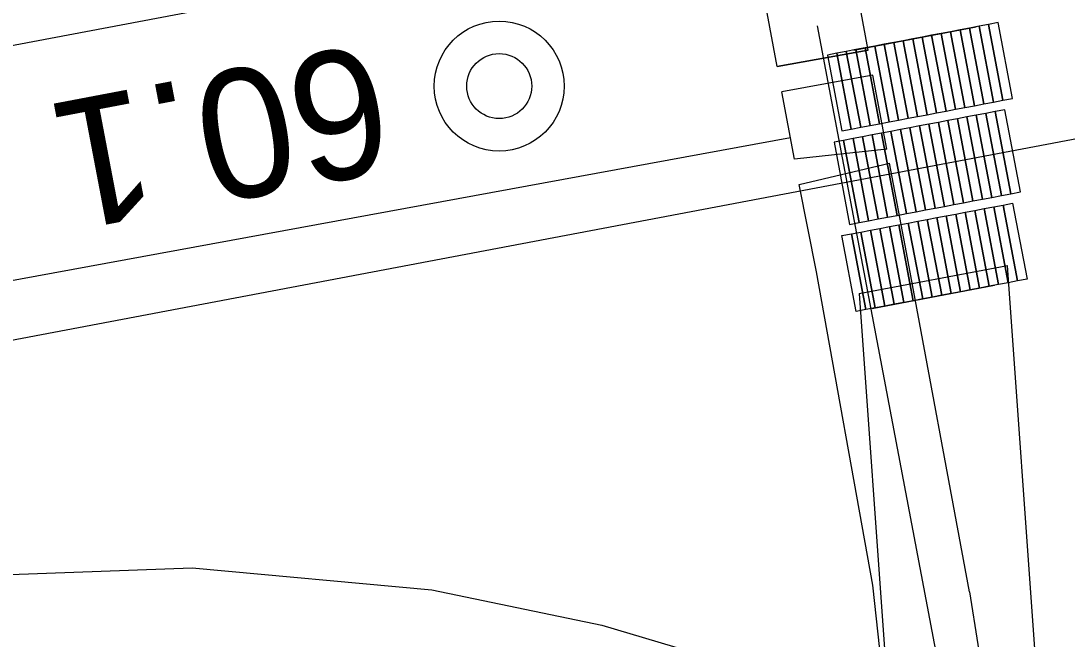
# Model space of a CAD drawing. Extents: x 6541740 to 6566395, y 5525066 to 5530361.
# Drawn here: x 6557537.11 to 6557553.37, y 5526220.65 to 5526230.26 of the extents above; entities that cross this region are included whole.
import ezdxf

# ---------------------------------------------------------------- set-up
doc = ezdxf.new("R2010")
doc.units = 0
for name, color, linetype in [('Domyślna', 7, 'Continuous'), ('TOR_PRZEK_P-komponent', 7, 'Continuous'), ('TOR_PS_OPIS_T-opis geometrii-wzdluz_cz torowa', 7, 'Continuous'), ('TOR_PS_OPIS_T-symbole geometrii', 7, 'Continuous'), ('TOR_PS_T-rowy otwarte nieumocnione', 7, 'Continuous'), ('TOR_PS_T-wypelnienia', 7, 'Continuous'), ('TOR_RAMKI-ramka+tabelka 1', 7, 'Continuous')]:
    doc.layers.add(name, color=color, linetype=linetype)

# ---------------------------------------------------------------- blocks, each defined once
blk = doc.blocks.new('4010_1')
at = {"layer": 'Domyślna'}
for radius in [0.75, 0.375]:
    blk.add_circle((0, 0), radius, dxfattribs=at)

msp = doc.modelspace()

# ---------------------------------------------------------------- linework, layer by layer
at = {"layer": 'TOR_PRZEK_P-komponent'}
for p, q in [((6557887.094, 5526296.236), (6557489.207, 5526220.816)), ((6557816.588, 5526278.292), (6557431.956, 5526205.384))]:
    msp.add_line(p, q, dxfattribs=at)
at = {"layer": 'TOR_PS_OPIS_T-opis geometrii-wzdluz_cz torowa'}
msp.add_line((6557549.481, 5526230.18), (6557560.014, 5526174.612), dxfattribs=at)
at = {"layer": 'TOR_PS_OPIS_T-symbole geometrii'}
for p, q in [((6557550.053, 5526229.805), (6557551.951, 5526230.165)), ((6557550.053, 5526229.805), (6557551.951, 5526230.165)), ((6557550.134, 5526226.018), (6557552.438, 5526226.455)), ((6557550.134, 5526226.018), (6557552.438, 5526226.455)), ((6557552.913, 5526219.797), (6557552.438, 5526226.455)), ((6557550.339, 5526225.788), (6557552.237, 5526226.148)), ((6557550.339, 5526225.788), (6557552.237, 5526226.148)), ((6557550.134, 5526226.018), (6557550.569, 5526219.917))]:
    msp.add_line(p, q, dxfattribs=at)
for points in [[(6557552.37, 5526229.023), (6557552.146, 5526230.202), (6557551.999, 5526230.174), (6557552.222, 5526228.995)], [(6557552.37, 5526229.023), (6557552.146, 5526230.202), (6557551.999, 5526230.174), (6557552.222, 5526228.995)], [(6557552.517, 5526229.051), (6557552.294, 5526230.23), (6557552.146, 5526230.202), (6557552.37, 5526229.023)], [(6557552.517, 5526229.051), (6557552.294, 5526230.23), (6557552.146, 5526230.202), (6557552.37, 5526229.023)], [(6557551.486, 5526228.855), (6557551.262, 5526230.034), (6557551.115, 5526230.006), (6557551.338, 5526228.827)], [(6557551.486, 5526228.855), (6557551.262, 5526230.034), (6557551.115, 5526230.006), (6557551.338, 5526228.827)], [(6557551.633, 5526228.883), (6557551.409, 5526230.062), (6557551.262, 5526230.034), (6557551.486, 5526228.855)], [(6557551.633, 5526228.883), (6557551.409, 5526230.062), (6557551.262, 5526230.034), (6557551.486, 5526228.855)], [(6557551.78, 5526228.911), (6557551.557, 5526230.09), (6557551.409, 5526230.062), (6557551.633, 5526228.883)], [(6557551.78, 5526228.911), (6557551.557, 5526230.09), (6557551.409, 5526230.062), (6557551.633, 5526228.883)], [(6557551.928, 5526228.939), (6557551.704, 5526230.118), (6557551.557, 5526230.09), (6557551.78, 5526228.911)], [(6557551.928, 5526228.939), (6557551.704, 5526230.118), (6557551.557, 5526230.09), (6557551.78, 5526228.911)], [(6557552.075, 5526228.967), (6557551.852, 5526230.146), (6557551.704, 5526230.118), (6557551.928, 5526228.939)], [(6557552.075, 5526228.967), (6557551.852, 5526230.146), (6557551.704, 5526230.118), (6557551.928, 5526228.939)], [(6557552.222, 5526228.995), (6557551.999, 5526230.174), (6557551.852, 5526230.146), (6557552.075, 5526228.967)], [(6557552.222, 5526228.995), (6557551.999, 5526230.174), (6557551.852, 5526230.146), (6557552.075, 5526228.967)], [(6557550.601, 5526228.687), (6557550.378, 5526229.866), (6557550.23, 5526229.838), (6557550.454, 5526228.659)], [(6557550.601, 5526228.687), (6557550.378, 5526229.866), (6557550.23, 5526229.838), (6557550.454, 5526228.659)], [(6557550.749, 5526228.715), (6557550.525, 5526229.894), (6557550.378, 5526229.866), (6557550.601, 5526228.687)], [(6557550.749, 5526228.715), (6557550.525, 5526229.894), (6557550.378, 5526229.866), (6557550.601, 5526228.687)], [(6557550.896, 5526228.743), (6557550.673, 5526229.922), (6557550.525, 5526229.894), (6557550.749, 5526228.715)], [(6557550.896, 5526228.743), (6557550.673, 5526229.922), (6557550.525, 5526229.894), (6557550.749, 5526228.715)], [(6557551.043, 5526228.771), (6557550.82, 5526229.95), (6557550.673, 5526229.922), (6557550.896, 5526228.743)], [(6557551.043, 5526228.771), (6557550.82, 5526229.95), (6557550.673, 5526229.922), (6557550.896, 5526228.743)], [(6557551.191, 5526228.799), (6557550.967, 5526229.978), (6557550.82, 5526229.95), (6557551.043, 5526228.771)], [(6557551.191, 5526228.799), (6557550.967, 5526229.978), (6557550.82, 5526229.95), (6557551.043, 5526228.771)], [(6557551.338, 5526228.827), (6557551.115, 5526230.006), (6557550.967, 5526229.978), (6557551.191, 5526228.799)], [(6557551.338, 5526228.827), (6557551.115, 5526230.006), (6557550.967, 5526229.978), (6557551.191, 5526228.799)], [(6557550.012, 5526228.576), (6557549.788, 5526229.755), (6557549.641, 5526229.727), (6557549.864, 5526228.548)], [(6557550.012, 5526228.576), (6557549.788, 5526229.755), (6557549.641, 5526229.727), (6557549.864, 5526228.548)], [(6557550.159, 5526228.604), (6557549.936, 5526229.783), (6557549.788, 5526229.755), (6557550.012, 5526228.576)], [(6557550.159, 5526228.604), (6557549.936, 5526229.783), (6557549.788, 5526229.755), (6557550.012, 5526228.576)], [(6557550.307, 5526228.632), (6557550.083, 5526229.811), (6557549.936, 5526229.783), (6557550.159, 5526228.604)], [(6557550.307, 5526228.632), (6557550.083, 5526229.811), (6557549.936, 5526229.783), (6557550.159, 5526228.604)], [(6557550.454, 5526228.659), (6557550.23, 5526229.838), (6557550.083, 5526229.811), (6557550.307, 5526228.632)], [(6557550.454, 5526228.659), (6557550.23, 5526229.838), (6557550.083, 5526229.811), (6557550.307, 5526228.632)], [(6557551.903, 5526227.458), (6557551.661, 5526228.736), (6557551.514, 5526228.708), (6557551.756, 5526227.43)], [(6557551.903, 5526227.458), (6557551.661, 5526228.736), (6557551.514, 5526228.708), (6557551.756, 5526227.43)], [(6557552.05, 5526227.486), (6557551.808, 5526228.764), (6557551.661, 5526228.736), (6557551.903, 5526227.458)], [(6557552.05, 5526227.486), (6557551.808, 5526228.764), (6557551.661, 5526228.736), (6557551.903, 5526227.458)], [(6557552.198, 5526227.514), (6557551.956, 5526228.791), (6557551.808, 5526228.764), (6557552.05, 5526227.486)], [(6557552.198, 5526227.514), (6557551.956, 5526228.791), (6557551.808, 5526228.764), (6557552.05, 5526227.486)], [(6557552.345, 5526227.542), (6557552.103, 5526228.819), (6557551.956, 5526228.791), (6557552.198, 5526227.514)], [(6557552.345, 5526227.542), (6557552.103, 5526228.819), (6557551.956, 5526228.791), (6557552.198, 5526227.514)], [(6557552.493, 5526227.57), (6557552.25, 5526228.847), (6557552.103, 5526228.819), (6557552.345, 5526227.542)], [(6557552.493, 5526227.57), (6557552.25, 5526228.847), (6557552.103, 5526228.819), (6557552.345, 5526227.542)], [(6557552.64, 5526227.598), (6557552.398, 5526228.875), (6557552.25, 5526228.847), (6557552.493, 5526227.57)], [(6557552.64, 5526227.598), (6557552.398, 5526228.875), (6557552.25, 5526228.847), (6557552.493, 5526227.57)], [(6557551.019, 5526227.291), (6557550.777, 5526228.568), (6557550.629, 5526228.54), (6557550.871, 5526227.263)], [(6557551.019, 5526227.291), (6557550.777, 5526228.568), (6557550.629, 5526228.54), (6557550.871, 5526227.263)], [(6557551.166, 5526227.319), (6557550.924, 5526228.596), (6557550.777, 5526228.568), (6557551.019, 5526227.291)], [(6557551.166, 5526227.319), (6557550.924, 5526228.596), (6557550.777, 5526228.568), (6557551.019, 5526227.291)], [(6557551.314, 5526227.347), (6557551.071, 5526228.624), (6557550.924, 5526228.596), (6557551.166, 5526227.319)], [(6557551.314, 5526227.347), (6557551.071, 5526228.624), (6557550.924, 5526228.596), (6557551.166, 5526227.319)], [(6557551.461, 5526227.375), (6557551.219, 5526228.652), (6557551.071, 5526228.624), (6557551.314, 5526227.347)], [(6557551.461, 5526227.375), (6557551.219, 5526228.652), (6557551.071, 5526228.624), (6557551.314, 5526227.347)], [(6557551.608, 5526227.402), (6557551.366, 5526228.68), (6557551.219, 5526228.652), (6557551.461, 5526227.375)], [(6557551.608, 5526227.402), (6557551.366, 5526228.68), (6557551.219, 5526228.652), (6557551.461, 5526227.375)], [(6557551.756, 5526227.43), (6557551.514, 5526228.708), (6557551.366, 5526228.68), (6557551.608, 5526227.402)], [(6557551.756, 5526227.43), (6557551.514, 5526228.708), (6557551.366, 5526228.68), (6557551.608, 5526227.402)], [(6557550.282, 5526227.151), (6557550.04, 5526228.428), (6557549.892, 5526228.4), (6557550.135, 5526227.123)], [(6557550.282, 5526227.151), (6557550.04, 5526228.428), (6557549.892, 5526228.4), (6557550.135, 5526227.123)], [(6557550.429, 5526227.179), (6557550.187, 5526228.456), (6557550.04, 5526228.428), (6557550.282, 5526227.151)], [(6557550.429, 5526227.179), (6557550.187, 5526228.456), (6557550.04, 5526228.428), (6557550.282, 5526227.151)], [(6557550.577, 5526227.207), (6557550.335, 5526228.484), (6557550.187, 5526228.456), (6557550.429, 5526227.179)], [(6557550.577, 5526227.207), (6557550.335, 5526228.484), (6557550.187, 5526228.456), (6557550.429, 5526227.179)], [(6557550.724, 5526227.235), (6557550.482, 5526228.512), (6557550.335, 5526228.484), (6557550.577, 5526227.207)], [(6557550.724, 5526227.235), (6557550.482, 5526228.512), (6557550.335, 5526228.484), (6557550.577, 5526227.207)], [(6557550.871, 5526227.263), (6557550.629, 5526228.54), (6557550.482, 5526228.512), (6557550.724, 5526227.235)], [(6557550.871, 5526227.263), (6557550.629, 5526228.54), (6557550.482, 5526228.512), (6557550.724, 5526227.235)], [(6557550.135, 5526227.123), (6557549.892, 5526228.4), (6557549.745, 5526228.372), (6557549.987, 5526227.095)], [(6557550.135, 5526227.123), (6557549.892, 5526228.4), (6557549.745, 5526228.372), (6557549.987, 5526227.095)], [(6557551.784, 5526227.283), (6557552.007, 5526226.104), (6557551.86, 5526226.076), (6557551.636, 5526227.255)], [(6557551.784, 5526227.283), (6557552.007, 5526226.104), (6557551.86, 5526226.076), (6557551.636, 5526227.255)], [(6557551.931, 5526227.311), (6557552.154, 5526226.132), (6557552.007, 5526226.104), (6557551.784, 5526227.283)], [(6557551.931, 5526227.311), (6557552.154, 5526226.132), (6557552.007, 5526226.104), (6557551.784, 5526227.283)], [(6557552.078, 5526227.339), (6557552.302, 5526226.16), (6557552.154, 5526226.132), (6557551.931, 5526227.311)], [(6557552.078, 5526227.339), (6557552.302, 5526226.16), (6557552.154, 5526226.132), (6557551.931, 5526227.311)], [(6557552.226, 5526227.367), (6557552.449, 5526226.188), (6557552.302, 5526226.16), (6557552.078, 5526227.339)], [(6557552.226, 5526227.367), (6557552.449, 5526226.188), (6557552.302, 5526226.16), (6557552.078, 5526227.339)], [(6557552.373, 5526227.395), (6557552.597, 5526226.216), (6557552.449, 5526226.188), (6557552.226, 5526227.367)], [(6557552.373, 5526227.395), (6557552.597, 5526226.216), (6557552.449, 5526226.188), (6557552.226, 5526227.367)], [(6557552.52, 5526227.423), (6557552.744, 5526226.244), (6557552.597, 5526226.216), (6557552.373, 5526227.395)], [(6557552.52, 5526227.423), (6557552.744, 5526226.244), (6557552.597, 5526226.216), (6557552.373, 5526227.395)], [(6557550.899, 5526227.115), (6557551.123, 5526225.936), (6557550.975, 5526225.908), (6557550.752, 5526227.087)], [(6557550.899, 5526227.115), (6557551.123, 5526225.936), (6557550.975, 5526225.908), (6557550.752, 5526227.087)], [(6557551.047, 5526227.143), (6557551.27, 5526225.964), (6557551.123, 5526225.936), (6557550.899, 5526227.115)], [(6557551.047, 5526227.143), (6557551.27, 5526225.964), (6557551.123, 5526225.936), (6557550.899, 5526227.115)], [(6557551.194, 5526227.171), (6557551.418, 5526225.992), (6557551.27, 5526225.964), (6557551.047, 5526227.143)], [(6557551.194, 5526227.171), (6557551.418, 5526225.992), (6557551.27, 5526225.964), (6557551.047, 5526227.143)], [(6557551.341, 5526227.199), (6557551.565, 5526226.02), (6557551.418, 5526225.992), (6557551.194, 5526227.171)], [(6557551.341, 5526227.199), (6557551.565, 5526226.02), (6557551.418, 5526225.992), (6557551.194, 5526227.171)], [(6557551.489, 5526227.227), (6557551.712, 5526226.048), (6557551.565, 5526226.02), (6557551.341, 5526227.199)], [(6557551.489, 5526227.227), (6557551.712, 5526226.048), (6557551.565, 5526226.02), (6557551.341, 5526227.199)], [(6557551.636, 5526227.255), (6557551.86, 5526226.076), (6557551.712, 5526226.048), (6557551.489, 5526227.227)], [(6557551.636, 5526227.255), (6557551.86, 5526226.076), (6557551.712, 5526226.048), (6557551.489, 5526227.227)], [(6557550.015, 5526226.948), (6557550.239, 5526225.769), (6557550.091, 5526225.741), (6557549.868, 5526226.92)], [(6557550.015, 5526226.948), (6557550.239, 5526225.769), (6557550.091, 5526225.741), (6557549.868, 5526226.92)], [(6557550.162, 5526226.976), (6557550.386, 5526225.797), (6557550.239, 5526225.769), (6557550.015, 5526226.948)], [(6557550.162, 5526226.976), (6557550.386, 5526225.797), (6557550.239, 5526225.769), (6557550.015, 5526226.948)], [(6557550.31, 5526227.004), (6557550.533, 5526225.825), (6557550.386, 5526225.797), (6557550.162, 5526226.976)], [(6557550.31, 5526227.004), (6557550.533, 5526225.825), (6557550.386, 5526225.797), (6557550.162, 5526226.976)], [(6557550.457, 5526227.032), (6557550.681, 5526225.853), (6557550.533, 5526225.825), (6557550.31, 5526227.004)], [(6557550.457, 5526227.032), (6557550.681, 5526225.853), (6557550.533, 5526225.825), (6557550.31, 5526227.004)], [(6557550.605, 5526227.06), (6557550.828, 5526225.881), (6557550.681, 5526225.853), (6557550.457, 5526227.032)], [(6557550.605, 5526227.06), (6557550.828, 5526225.881), (6557550.681, 5526225.853), (6557550.457, 5526227.032)], [(6557550.752, 5526227.087), (6557550.975, 5526225.908), (6557550.828, 5526225.881), (6557550.605, 5526227.06)], [(6557550.752, 5526227.087), (6557550.975, 5526225.908), (6557550.828, 5526225.881), (6557550.605, 5526227.06)]]:
    msp.add_lwpolyline(points, close=True, dxfattribs=at)
at = {"layer": 'TOR_PS_T-rowy otwarte nieumocnione'}
for points in [[(6557549.068, 5526228.442), (6557507.95, 5526220.893)], [(6557549.068, 5526228.442), (6557507.95, 5526220.893)], [(6557533.35, 5526221.148), (6557536.514, 5526221.635), (6557539.773, 5526221.758), (6557543.496, 5526221.414), (6557546.136, 5526220.867), (6557549.235, 5526219.943), (6557551.56, 5526219.052)], [(6557533.35, 5526221.148), (6557536.514, 5526221.635), (6557539.773, 5526221.758), (6557543.496, 5526221.414), (6557546.136, 5526220.867), (6557549.235, 5526219.943), (6557551.56, 5526219.052)]]:
    msp.add_lwpolyline(points, dxfattribs=at)
at = {"layer": 'TOR_PS_T-wypelnienia'}
for points in [[(6557548.862, 5526229.55), (6557550.276, 5526229.805), (6557548.862, 5526229.55), (6557548.477, 5526231.613), (6557549.891, 5526231.87)], [(6557548.862, 5526229.55), (6557550.276, 5526229.805), (6557548.862, 5526229.55), (6557548.477, 5526231.613), (6557549.891, 5526231.87)], [(6557550.276, 5526229.805), (6557549.891, 5526231.87)], [(6557550.276, 5526229.805), (6557549.891, 5526231.87)], [(6557550.564, 5526228.262), (6557550.349, 5526229.412), (6557548.935, 5526229.157)], [(6557550.564, 5526228.262), (6557550.349, 5526229.412), (6557548.935, 5526229.157)], [(6557550.564, 5526228.262), (6557549.13, 5526228.11), (6557548.935, 5526229.157)], [(6557550.564, 5526228.262), (6557549.13, 5526228.11), (6557548.935, 5526229.157)], [(6557552.107, 5526219.744), (6557550.534, 5526219.772), (6557550.349, 5526221.484), (6557549.472, 5526226.359), (6557549.205, 5526227.717), (6557550.605, 5526228.048)], [(6557551.85, 5526221.384), (6557550.871, 5526226.657), (6557550.605, 5526228.048)], [(6557551.85, 5526221.384), (6557550.871, 5526226.657), (6557550.605, 5526228.048)], [(6557551.85, 5526221.384), (6557552.107, 5526219.744)], [(6557551.85, 5526221.384), (6557552.107, 5526219.744)]]:
    msp.add_lwpolyline(points, dxfattribs=at)

# ---------------------------------------------------------------- block references
at = {"layer": 'TOR_RAMKI-ramka+tabelka 1', "xscale": 1.345963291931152, "yscale": 1.345963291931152}
msp.add_blockref('4010_1', (6557544.542, 5526229.244), dxfattribs=at)

# ---------------------------------------------------------------- texts
at = {"layer": 'TOR_RAMKI-ramka+tabelka 1'}
msp.add_text('60.1', height=2, rotation=190.7691, dxfattribs=at).set_placement((6557542.607, 5526229.92))

doc.saveas('drawing.dxf')
